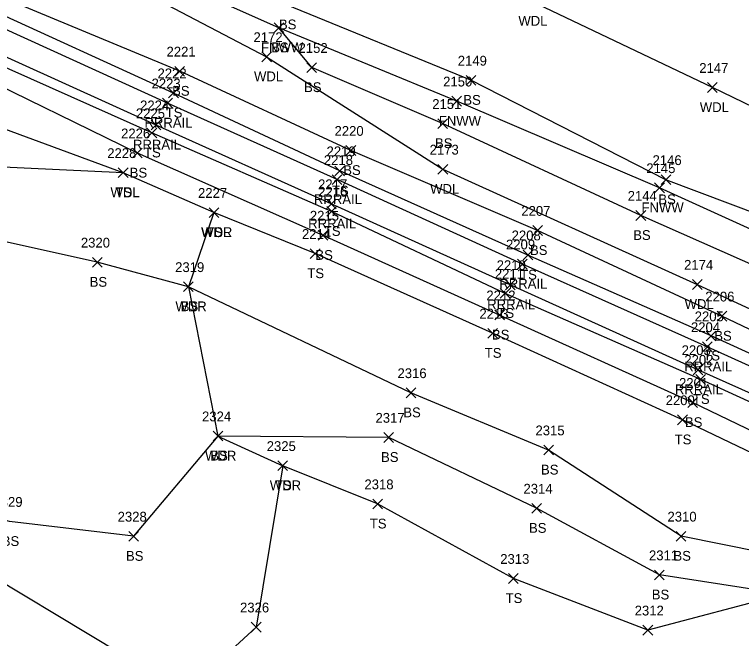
# Model space of a CAD drawing. Extents: x 1599569 to 1610055, y 642560 to 647860.
# Drawn here: x 1601503.2 to 1601651.7, y 647054.5 to 647181.8 of the extents above; entities that cross this region are included whole.
import ezdxf

# ---------------------------------------------------------------- set-up
doc = ezdxf.new("R2010")
doc.units = 0
for name, color, linetype in [('L_A', 7, 'Continuous'), ('L_I', 7, 'Continuous'), ('L_TIC', 7, 'Continuous'), ('LAWA', 7, 'Continuous'), ('LELB', 7, 'Continuous'), ('LFNC', 7, 'Continuous'), ('R_A', 7, 'Continuous'), ('R_I', 7, 'Continuous'), ('R_TIC', 7, 'Continuous'), ('RR', 7, 'Continuous')]:
    doc.layers.add(name, color=color, linetype=linetype)

msp = doc.modelspace()

# ---------------------------------------------------------------- linework, layer by layer
at = {"layer": 'L_TIC'}
for points in [[(1601556.22, 647178.13), (1601558.22, 647180.13)], [(1601558.22, 647178.13), (1601556.22, 647180.13)], [(1601556.22, 647178.13), (1601558.22, 647180.13)], [(1601558.22, 647178.13), (1601556.22, 647180.13)], [(1601553.72, 647172.2), (1601555.72, 647174.2)], [(1601555.72, 647172.2), (1601553.72, 647174.2)], [(1601562.92, 647170), (1601564.92, 647172)], [(1601564.92, 647170), (1601562.92, 647172)], [(1601535.97, 647169.25), (1601537.97, 647171.25)], [(1601537.97, 647169.25), (1601535.97, 647171.25)], [(1601595.45, 647167.4), (1601597.45, 647169.4)], [(1601597.45, 647167.4), (1601595.45, 647169.4)], [(1601644.76, 647165.92), (1601646.76, 647167.92)], [(1601646.76, 647165.92), (1601644.76, 647167.92)], [(1601534.69, 647164.81), (1601536.69, 647166.81)], [(1601536.69, 647164.81), (1601534.69, 647166.81)], [(1601592.54, 647163.14), (1601594.54, 647165.14)], [(1601594.54, 647163.14), (1601592.54, 647165.14)], [(1601589.66, 647158.56), (1601591.66, 647160.56)], [(1601591.66, 647158.56), (1601589.66, 647160.56)], [(1601530.27, 647156.66), (1601532.27, 647158.66)], [(1601532.27, 647156.66), (1601530.27, 647158.66)], [(1601527.31, 647152.55), (1601529.31, 647154.55)], [(1601529.31, 647152.55), (1601527.31, 647154.55)], [(1601570.92, 647153.07), (1601572.92, 647155.07)], [(1601572.92, 647153.07), (1601570.92, 647155.07)], [(1601589.69, 647149.24), (1601591.69, 647151.24)], [(1601591.69, 647149.24), (1601589.69, 647151.24)], [(1601524.42, 647148.53), (1601526.42, 647150.53)], [(1601526.42, 647148.53), (1601524.42, 647150.53)], [(1601524.42, 647148.53), (1601526.42, 647150.53)], [(1601526.42, 647148.53), (1601524.42, 647150.53)], [(1601568.65, 647148.89), (1601570.65, 647150.89)], [(1601570.65, 647148.89), (1601568.65, 647150.89)], [(1601635.27, 647147.1), (1601637.27, 647149.1)], [(1601637.27, 647147.1), (1601635.27, 647149.1)], [(1601633.94, 647145.46), (1601635.94, 647147.46)], [(1601635.94, 647145.46), (1601633.94, 647147.46)], [(1601542.96, 647140.4), (1601544.96, 647142.4)], [(1601544.96, 647140.4), (1601542.96, 647142.4)], [(1601542.96, 647140.4), (1601544.96, 647142.4)], [(1601544.96, 647140.4), (1601542.96, 647142.4)], [(1601542.96, 647140.4), (1601544.96, 647142.4)], [(1601544.96, 647140.4), (1601542.96, 647142.4)], [(1601566.99, 647140.64), (1601568.99, 647142.64)], [(1601568.99, 647140.64), (1601566.99, 647142.64)], [(1601630.14, 647139.81), (1601632.14, 647141.81)], [(1601632.14, 647139.81), (1601630.14, 647141.81)], [(1601609.06, 647136.74), (1601611.06, 647138.74)], [(1601611.06, 647136.74), (1601609.06, 647138.74)], [(1601565.23, 647135.75), (1601567.23, 647137.75)], [(1601567.23, 647135.75), (1601565.23, 647137.75)], [(1601563.63, 647132.02), (1601565.63, 647134.02)], [(1601565.63, 647132.02), (1601563.63, 647134.02)], [(1601607.08, 647131.73), (1601609.08, 647133.73)], [(1601609.08, 647131.73), (1601607.08, 647133.73)], [(1601519.13, 647130.26), (1601521.13, 647132.26)], [(1601521.13, 647130.26), (1601519.13, 647132.26)], [(1601641.66, 647125.73), (1601643.66, 647127.73)], [(1601643.66, 647125.73), (1601641.66, 647127.73)], [(1601537.73, 647125.26), (1601539.73, 647127.26)], [(1601539.73, 647125.26), (1601537.73, 647127.26)], [(1601537.73, 647125.26), (1601539.73, 647127.26)], [(1601539.73, 647125.26), (1601537.73, 647127.26)], [(1601602.44, 647123.91), (1601604.44, 647125.91)], [(1601604.44, 647123.91), (1601602.44, 647125.91)], [(1601601.29, 647119.48), (1601603.29, 647121.48)], [(1601603.29, 647119.48), (1601601.29, 647121.48)], [(1601646.7, 647119.25), (1601648.7, 647121.25)], [(1601648.7, 647119.25), (1601646.7, 647121.25)], [(1601599.86, 647115.76), (1601601.86, 647117.76)], [(1601601.86, 647115.76), (1601599.86, 647117.76)], [(1601644.48, 647115.21), (1601646.48, 647117.21)], [(1601646.48, 647115.21), (1601644.48, 647117.21)], [(1601642.36, 647106.34), (1601644.36, 647108.34)], [(1601644.36, 647106.34), (1601642.36, 647108.34)], [(1601583.19, 647103.61), (1601585.19, 647105.61)], [(1601585.19, 647103.61), (1601583.19, 647105.61)], [(1601640.71, 647101.62), (1601642.71, 647103.62)], [(1601642.71, 647101.62), (1601640.71, 647103.62)], [(1601638.64, 647098.09), (1601640.64, 647100.09)], [(1601640.64, 647098.09), (1601638.64, 647100.09)], [(1601543.78, 647094.79), (1601545.78, 647096.79)], [(1601545.78, 647094.79), (1601543.78, 647096.79)], [(1601543.78, 647094.79), (1601545.78, 647096.79)], [(1601545.78, 647094.79), (1601543.78, 647096.79)], [(1601578.64, 647094.5), (1601580.64, 647096.5)], [(1601580.64, 647094.5), (1601578.64, 647096.5)], [(1601611.31, 647091.93), (1601613.31, 647093.93)], [(1601613.31, 647091.93), (1601611.31, 647093.93)], [(1601556.99, 647088.73), (1601558.99, 647090.73)], [(1601558.99, 647088.73), (1601556.99, 647090.73)], [(1601556.99, 647088.73), (1601558.99, 647090.73)], [(1601558.99, 647088.73), (1601556.99, 647090.73)], [(1601576.38, 647080.92), (1601578.38, 647082.92)], [(1601578.38, 647080.92), (1601576.38, 647082.92)], [(1601608.86, 647080.03), (1601610.86, 647082.03)], [(1601610.86, 647080.03), (1601608.86, 647082.03)], [(1601526.55, 647074.32), (1601528.55, 647076.32)], [(1601528.55, 647074.32), (1601526.55, 647076.32)], [(1601638.36, 647074.33), (1601640.36, 647076.33)], [(1601640.36, 647074.33), (1601638.36, 647076.33)], [(1601633.93, 647066.43), (1601635.93, 647068.43)], [(1601635.93, 647066.43), (1601633.93, 647068.43)], [(1601604.11, 647065.7), (1601606.11, 647067.7)], [(1601606.11, 647065.7), (1601604.11, 647067.7)], [(1601551.59, 647055.78), (1601553.59, 647057.78)], [(1601553.59, 647055.78), (1601551.59, 647057.78)], [(1601631.57, 647055.16), (1601633.57, 647057.16)], [(1601633.57, 647055.16), (1601631.57, 647057.16)]]:
    msp.add_lwpolyline(points, dxfattribs=at)
at = {"layer": 'LAWA'}
for points in [[(1601543.96, 647141.4), (1601525.42, 647149.53), (1601489.77, 647162.62), (1601452.94, 647176.56), (1601417.12, 647196.22), (1601382.92, 647211.21), (1601340.76, 647217.08), (1601306.6, 647220.69), (1601276.84, 647227.54)], [(1601797.97, 647101.31), (1601745.83, 647121.59), (1601717.97, 647132.53), (1601683.51, 647148.72), (1601645.76, 647166.92), (1601608.71, 647184.55), (1601562.01, 647202.4), (1601544.62, 647197.58)], [(1601522.66, 647190.03), (1601554.72, 647173.2), (1601590.69, 647150.24), (1601642.66, 647126.73), (1601680.48, 647109.21), (1601720.64, 647091.49), (1601745.45, 647080.74), (1601784.29, 647062.8)], [(1601543.96, 647141.4), (1601538.73, 647126.26), (1601544.78, 647095.79), (1601557.99, 647089.73), (1601552.59, 647056.78), (1601538.08, 647043.46), (1601498.69, 647067.11), (1601458.08, 647074.62), (1601423.29, 647089.33), (1601378.88, 647077.75), (1601344.35, 647082.53), (1601316.79, 647086.48), (1601287.75, 647112.48), (1601260.28, 647136.03), (1601236.79, 647176.35), (1601203.76, 647168.14), (1601147.97, 647142.06), (1601096.93, 647153.87), (1601082.37, 647126.05)]]:
    msp.add_lwpolyline(points, dxfattribs=at)
at = {"layer": 'LELB'}
for points in [[(1601782.46, 647059.4), (1601738.77, 647079.33), (1601690.4, 647099.93), (1601647.7, 647120.25), (1601610.06, 647137.74), (1601571.92, 647154.07), (1601536.97, 647170.25), (1601497.74, 647186.59), (1601465.75, 647201.27), (1601394.71, 647231.37), (1601362.21, 647245.73), (1601329.86, 647260.18), (1601292.61, 647278.06)], [(1601779.91, 647055.75), (1601736.46, 647075.12), (1601688.29, 647096.71), (1601645.48, 647116.21), (1601608.08, 647132.73), (1601569.65, 647149.89), (1601535.69, 647165.81), (1601496.65, 647183.57), (1601464.02, 647197.75), (1601393.37, 647229.99), (1601361.18, 647244.46), (1601329.08, 647258.95), (1601292.39, 647275.61)], [(1601775.59, 647047.17), (1601732.38, 647067.08), (1601683.7, 647088.91), (1601643.36, 647107.34), (1601603.44, 647124.91), (1601567.99, 647141.64), (1601531.27, 647157.66), (1601493.8, 647174.33), (1601459.44, 647189.9), (1601386.61, 647223.07), (1601358.08, 647235.63), (1601326.17, 647250.65), (1601291.06, 647266.1)], [(1601773.31, 647043.55), (1601729.79, 647062.38), (1601680.12, 647084.11), (1601641.71, 647102.62), (1601602.29, 647120.48), (1601566.23, 647136.75), (1601528.31, 647153.55), (1601493.2, 647170.67), (1601457.65, 647186.55), (1601384.33, 647220.55), (1601356.62, 647233.9), (1601324.87, 647247.72), (1601290.33, 647262.4)], [(1601525.42, 647149.53), (1601484.88, 647151.45), (1601456.79, 647138.87), (1601438.37, 647146.46), (1601407.37, 647156.87), (1601391.65, 647164.55), (1601361.3, 647186.25), (1601336.82, 647204.88)], [(1601788.18, 647085.6), (1601744.28, 647102.65), (1601709.97, 647119.32), (1601675.86, 647133.15), (1601636.27, 647148.1), (1601596.45, 647168.4), (1601558.79, 647183.8), (1601537.2, 647194.37)], [(1601786.11, 647077.46), (1601739.06, 647095.78), (1601704.87, 647108.35), (1601668.54, 647124.24), (1601631.14, 647140.81), (1601590.66, 647159.56), (1601563.92, 647171), (1601557.22, 647179.13)], [(1601751.67, 647030.89), (1601730.47, 647037.42), (1601697.62, 647051.94), (1601683.46, 647052.81), (1601660.42, 647063.53), (1601634.93, 647067.43), (1601609.86, 647081.03), (1601579.64, 647095.5), (1601544.78, 647095.79), (1601527.55, 647075.32), (1601502.18, 647078.34), (1601460.45, 647090.07), (1601427.5, 647095.12), (1601380.72, 647086.4), (1601347.8, 647085.38), (1601322.34, 647094.84), (1601293.67, 647118.34), (1601268.03, 647147.72), (1601257.75, 647175.7)], [(1601786.42, 647020.74), (1601762.67, 647028.99), (1601751.67, 647030.89), (1601732.96, 647040.23), (1601698.47, 647053.93), (1601685.61, 647056.76), (1601664.03, 647070.39), (1601639.36, 647075.33), (1601612.31, 647092.93), (1601584.19, 647104.61), (1601538.73, 647126.26), (1601520.13, 647131.26), (1601491.52, 647137.58), (1601474.1, 647124.14), (1601450.02, 647123.17), (1601433.67, 647131.14), (1601416.15, 647122.17), (1601393.03, 647131.84), (1601363.94, 647128.32), (1601336.7, 647135.49), (1601311.97, 647149.61), (1601287.9, 647169.52)], [(1601770.94, 647039.49), (1601728.02, 647059.31), (1601678.16, 647080.66), (1601639.64, 647099.09), (1601600.86, 647116.76), (1601564.63, 647133.02), (1601543.96, 647141.4)], [(1601762.67, 647028.99), (1601750.87, 647021.59), (1601728.34, 647036), (1601697.16, 647048.99), (1601679.27, 647049.33), (1601660.42, 647063.53), (1601632.57, 647056.16), (1601605.11, 647066.7), (1601577.38, 647081.92), (1601557.99, 647089.73)]]:
    msp.add_lwpolyline(points, dxfattribs=at)
at = {"layer": 'LFNC'}
msp.add_lwpolyline([(1601786.11, 647077.46), (1601745.72, 647095.86), (1601707.5, 647113.61), (1601674.01, 647128.72), (1601634.94, 647146.46), (1601593.54, 647164.14), (1601557.22, 647179.13), (1601524.27, 647193.83)], dxfattribs=at)
at = {"layer": 'R_TIC'}
for points in [[(1601533.47, 647162.75), (1601535.47, 647164.75)], [(1601535.47, 647162.75), (1601533.47, 647164.75)], [(1601531.13, 647158.27), (1601533.13, 647160.27)], [(1601533.13, 647158.27), (1601531.13, 647160.27)], [(1601568.09, 647147.12), (1601570.09, 647149.12)], [(1601570.09, 647147.12), (1601568.09, 647149.12)], [(1601566.91, 647142.17), (1601568.91, 647144.17)], [(1601568.91, 647142.17), (1601566.91, 647144.17)], [(1601605.95, 647129.88), (1601607.95, 647131.88)], [(1601607.95, 647129.88), (1601605.95, 647131.88)], [(1601603.47, 647125.66), (1601605.47, 647127.66)], [(1601605.47, 647125.66), (1601603.47, 647127.66)], [(1601643.71, 647113), (1601645.71, 647115)], [(1601645.71, 647113), (1601643.71, 647115)], [(1601641.81, 647108.31), (1601643.81, 647110.31)], [(1601643.81, 647108.31), (1601641.81, 647110.31)]]:
    msp.add_lwpolyline(points, dxfattribs=at)
at = {"layer": 'RR'}
for points in [[(1601779.12, 647053.17), (1601735.09, 647073.16), (1601687.31, 647094.74), (1601644.71, 647114), (1601606.95, 647130.88), (1601569.09, 647148.12), (1601534.47, 647163.75), (1601495.86, 647181.28), (1601463.02, 647196.09), (1601391.8, 647228.12), (1601360.22, 647242.53), (1601328.26, 647256.93), (1601292.48, 647273.14)], [(1601776.78, 647048.8), (1601733.22, 647068.55), (1601684.48, 647090.67), (1601642.81, 647109.31), (1601604.47, 647126.66), (1601567.91, 647143.17), (1601532.13, 647159.27), (1601494.47, 647176.35), (1601460.57, 647191.75), (1601388.17, 647224.38), (1601357.5, 647238.3), (1601326.5, 647252.29), (1601291.28, 647268.22)]]:
    msp.add_lwpolyline(points, dxfattribs=at)

# ---------------------------------------------------------------- texts
at = {"layer": 'L_A'}
for s, p in [('WDL', (1601606.13, 647179.55)), ('BS', (1601557.23, 647178.8)), ('FNWW', (1601553.57, 647174.13)), ('BS', (1601555.66, 647174.13)), ('WDL', (1601552.14, 647168.2)), ('BS', (1601562.36, 647166)), ('BS', (1601535.41, 647165.25)), ('BS', (1601594.89, 647163.4)), ('WDL', (1601643.18, 647161.92)), ('TS', (1601534.1, 647160.81)), ('FNWW', (1601589.88, 647159.14)), ('BS', (1601589.1, 647154.56)), ('TS', (1601529.68, 647152.66)), ('BS', (1601526.75, 647148.55)), ('BS', (1601570.36, 647149.07)), ('TS', (1601568.06, 647144.89)), ('WDL', (1601588.11, 647145.24)), ('WDL', (1601522.83, 647144.53)), ('TS', (1601523.83, 647144.53)), ('BS', (1601634.71, 647143.1)), ('FNWW', (1601631.28, 647141.46)), ('WDR', (1601541.32, 647136.4)), ('WDL', (1601541.38, 647136.4)), ('TS', (1601542.37, 647136.4)), ('TS', (1601566.39, 647136.64)), ('BS', (1601629.58, 647135.81)), ('BS', (1601564.67, 647131.75)), ('BS', (1601608.5, 647132.74)), ('TS', (1601563.03, 647128.02)), ('TS', (1601606.49, 647127.73)), ('BS', (1601518.57, 647126.26)), ('WDR', (1601536.09, 647121.26)), ('BS', (1601537.17, 647121.26)), ('WDL', (1601640.08, 647121.73)), ('TS', (1601601.85, 647119.91)), ('BS', (1601600.73, 647115.48)), ('BS', (1601646.14, 647115.25)), ('TS', (1601599.27, 647111.76)), ('TS', (1601643.89, 647111.21)), ('TS', (1601641.77, 647102.34)), ('BS', (1601582.63, 647099.61)), ('BS', (1601640.15, 647097.62)), ('TS', (1601638.05, 647094.09)), ('WDR', (1601542.14, 647090.79)), ('BS', (1601543.22, 647090.79)), ('BS', (1601578.08, 647090.5)), ('BS', (1601610.75, 647087.93)), ('WDR', (1601555.36, 647084.73)), ('TS', (1601556.4, 647084.73)), ('TS', (1601575.79, 647076.92)), ('BS', (1601608.3, 647076.03)), ('BS', (1601500.62, 647073.34)), ('BS', (1601525.99, 647070.32)), ('BS', (1601637.8, 647070.33)), ('TS', (1601603.52, 647061.7)), ('BS', (1601633.37, 647062.43))]:
    msp.add_text(s, height=2, dxfattribs=at).set_placement(p)
at = {"layer": 'L_I'}
for s, p in [('2172', (1601552.03, 647176.2)), ('2221', (1601534.27, 647173.25)), ('2152', (1601561.23, 647174)), ('2149', (1601593.75, 647171.4)), ('2147', (1601643.07, 647169.92)), ('2222', (1601532.43, 647168.81)), ('2150', (1601590.76, 647167.14)), ('2151', (1601588.54, 647162.56)), ('2225', (1601528.01, 647160.66)), ('2226', (1601524.99, 647156.55)), ('2220', (1601568.58, 647157.07)), ('2228', (1601522.16, 647152.53)), ('2228', (1601522.16, 647152.53)), ('2219', (1601566.95, 647152.89)), ('2173', (1601588, 647153.24)), ('2146', (1601633.53, 647151.1)), ('2145', (1601632.25, 647149.46)), ('2227', (1601540.7, 647144.4)), ('2227', (1601540.7, 647144.4)), ('2227', (1601540.7, 647144.4)), ('2216', (1601565.24, 647144.64)), ('2144', (1601628.45, 647143.81)), ('2207', (1601606.72, 647140.74)), ('2215', (1601563.54, 647139.75)), ('2214', (1601561.93, 647136.02)), ('2208', (1601604.75, 647135.73)), ('2320', (1601516.78, 647134.26)), ('2319', (1601536.03, 647129.26)), ('2319', (1601536.03, 647129.26)), ('2174', (1601639.97, 647129.73)), ('2211', (1601601.32, 647127.91)), ('2212', (1601599.59, 647123.48)), ('2206', (1601644.3, 647123.25)), ('2213', (1601598.17, 647119.76)), ('2205', (1601642.14, 647119.21)), ('2202', (1601640.02, 647110.34)), ('2316', (1601581.44, 647107.61)), ('2201', (1601638.94, 647105.62)), ('2200', (1601636.21, 647102.09)), ('2324', (1601541.52, 647098.79)), ('2324', (1601541.52, 647098.79)), ('2317', (1601576.95, 647098.5)), ('2315', (1601609.62, 647095.93)), ('2325', (1601554.73, 647092.73)), ('2325', (1601554.73, 647092.73)), ('2318', (1601574.69, 647084.92)), ('2314', (1601607.17, 647084.03)), ('2329', (1601498.92, 647081.34)), ('2328', (1601524.29, 647078.32)), ('2310', (1601636.58, 647078.33)), ('2313', (1601602.42, 647069.7)), ('2311', (1601632.8, 647070.43)), ('2326', (1601549.28, 647059.78)), ('2312', (1601629.88, 647059.16))]:
    msp.add_text(s, height=2, dxfattribs=at).set_placement(p)
at = {"layer": 'R_A'}
for p in [(1601529.77, 647158.75), (1601527.42, 647154.27), (1601564.38, 647143.12), (1601563.2, 647138.17), (1601602.24, 647125.88), (1601599.76, 647121.66), (1601640, 647109), (1601638.1, 647104.31)]:
    msp.add_text('RRRAIL', height=2, dxfattribs=at).set_placement(p)
at = {"layer": 'R_I'}
for s, p in [('2223', (1601531.21, 647166.75)), ('2224', (1601528.87, 647162.27)), ('2218', (1601566.4, 647151.12)), ('2217', (1601565.22, 647146.17)), ('2209', (1601603.6, 647133.88)), ('2210', (1601601.69, 647129.66)), ('2204', (1601641.37, 647117)), ('2203', (1601639.47, 647112.31))]:
    msp.add_text(s, height=2, dxfattribs=at).set_placement(p)

doc.saveas('drawing.dxf')
